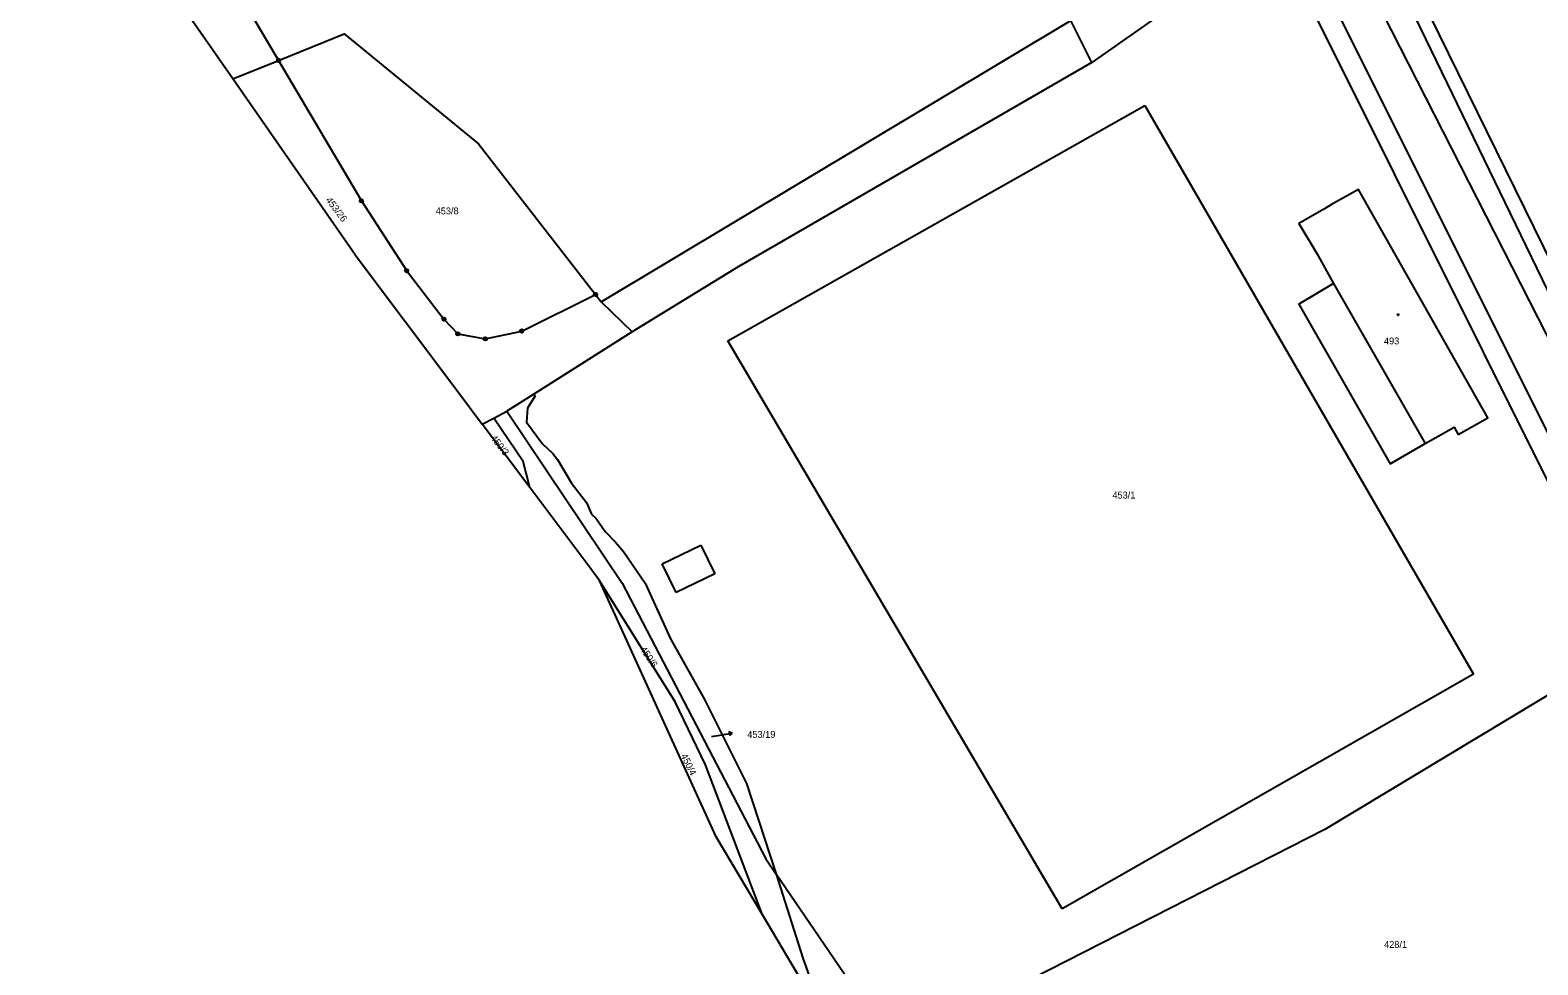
# Model space of a CAD drawing. Extents: x -745926 to -742978, y -968282 to -965689.
# Drawn here: x -745396.2 to -745176.7, y -966734.5 to -966598.4 of the extents above; entities that cross this region are included whole.
import ezdxf

# ---------------------------------------------------------------- set-up
doc = ezdxf.new("R2010")
doc.units = 0
for name, color, linetype in [('Hranice parcel', 7, 'Continuous'), ('Parcelní čísla', 7, 'Continuous'), ('Pop  PČ popisy', 7, 'Continuous'), ('Vnitřní kresba', 7, 'Continuous'), ('Značky bodu BP', 7, 'Continuous'), ('Značky budov', 7, 'Continuous')]:
    doc.layers.add(name, color=color, linetype=linetype)

msp = doc.modelspace()

# ---------------------------------------------------------------- linework, layer by layer
at = {"layer": 'Hranice parcel'}
for p, q in [((-745366.69, -966605.53), (-745396.21, -966563.04)), ((-745373.7, -966579.86), (-745360.03, -966602.83)), ((-745214.98, -966584.42), (-745241.63, -966603.13)), ((-745163.29, -966688.08), (-745214.98, -966584.42)), ((-745366.69, -966605.53), (-745360.03, -966602.83)), ((-745360.03, -966602.83), (-745347.98, -966623.29)), ((-745348.9, -966631.14), (-745366.69, -966605.53)), ((-745324.65, -966642.23), (-745313.9, -966636.9)), ((-745308.55, -966642.36), (-745322.88, -966651.42)), ((-745322.88, -966651.42), (-745326.8, -966653.9)), ((-745322.88, -966651.42), (-745322.68, -966651.68)), ((-745330.38, -966655.8), (-745328.7, -966654.91)), ((-745328.7, -966654.91), (-745326.8, -966653.9)), ((-745323.45, -966665.03), (-745330.38, -966655.8)), ((-745314.56, -966676.87), (-745323.45, -966665.03)), ((-745313.25, -966678.62), (-745314.56, -966676.87)), ((-745296.34, -966715.86), (-745313.25, -966678.62)), ((-745291.9, -966708.1), (-745287.59, -966721.28)), ((-745289.63, -966727.14), (-745296.34, -966715.86)), ((-745287.59, -966721.28), (-745283.72, -966733.52)), ((-745280.38, -966742.7), (-745289.63, -966727.14)), ((-745283.72, -966733.52), (-745280.38, -966742.7))]:
    msp.add_line(p, q, dxfattribs=at)
for points in [[(-745275.18, -966443.55), (-745204.63, -966575.83), (-745153.75, -966680.76)], [(-745241.63, -966603.13), (-745244.68, -966597.01), (-745245.92, -966594.23)], [(-745360.03, -966602.83), (-745350.51, -966598.97), (-745330.94, -966614.97), (-745313.9, -966636.9)], [(-745241.63, -966603.13), (-745293.15, -966632.87), (-745308.55, -966642.36)], [(-745206.46, -966635.3), (-745211.52, -966638.31), (-745198.18, -966661.54), (-745193.13, -966658.6), (-745188.89, -966656.25), (-745188.28, -966657.31), (-745187.86, -966657.07), (-745183.98, -966654.88), (-745202.83, -966621.64), (-745206.75, -966623.81), (-745207.75, -966624.43), (-745211.51, -966626.57), (-745208.93, -966630.87), (-745206.46, -966635.3)], [(-745347.98, -966623.29), (-745341.39, -966633.46), (-745335.97, -966640.49), (-745333.95, -966642.65), (-745329.94, -966643.37), (-745324.65, -966642.23)], [(-745348.9, -966631.14), (-745334.23, -966650.67), (-745330.38, -966655.8)], [(-745313.9, -966636.9), (-745313.06, -966637.98), (-745308.55, -966642.36)], [(-745322.68, -966651.68), (-745323.82, -966653.45), (-745323.96, -966655.51), (-745321.62, -966658.65), (-745320.09, -966660.08), (-745319.41, -966660.95), (-745317.38, -966664.38), (-745315.19, -966667.2), (-745314.48, -966668.91), (-745313.79, -966669.5), (-745312.51, -966671.43), (-745311, -966672.96), (-745309.84, -966674.31), (-745306.67, -966678.92), (-745302.98, -966687.04), (-745298.1, -966695.77), (-745291.9, -966708.1)], [(-745323.45, -966665.03), (-745324.43, -966661.23), (-745328.7, -966654.91)], [(-745326.8, -966653.9), (-745310, -966678.95), (-745289.1, -966719.06), (-745287.59, -966721.28)], [(-745289.63, -966727.14), (-745297.88, -966705.38), (-745302.32, -966696.22), (-745313.25, -966678.62)], [(-745163.29, -966688.08), (-745207.73, -966714.8), (-745250.26, -966736.5)], [(-745250.2, -966780.6), (-745270.8, -966745.89), (-745287.59, -966721.28)]]:
    msp.add_lwpolyline(points, dxfattribs=at)
at = {"layer": 'Pop  PČ popisy'}
for p, q in [((-745297, -966701.28), (-745295.49, -966701.02)), ((-745295.49, -966701.02), (-745294.01, -966700.76)), ((-745294.01, -966700.76), (-745294.55, -966700.6)), ((-745294.01, -966700.76), (-745294.46, -966701.09))]:
    msp.add_line(p, q, dxfattribs=at)
at = {"layer": 'Vnitřní kresba'}
for p, q in [((-745213.03, -966569.01), (-745155.45, -966682.06)), ((-745160.73, -966686.11), (-745212.48, -966582.61)), ((-745152.51, -966677.53), (-745197.01, -966586.93)), ((-745313.06, -966637.98), (-745244.68, -966597.01)), ((-745294.64, -966643.65), (-745233.94, -966609.38)), ((-745233.94, -966609.38), (-745186.07, -966692.19)), ((-745206.46, -966635.3), (-745193.13, -966658.6)), ((-745245.97, -966726.32), (-745294.64, -966643.65)), ((-745304.19, -966676.12), (-745298.55, -966673.41)), ((-745298.55, -966673.41), (-745296.54, -966677.6)), ((-745302.18, -966680.3), (-745304.19, -966676.12)), ((-745296.54, -966677.6), (-745302.18, -966680.3)), ((-745186.07, -966692.19), (-745245.97, -966726.32))]:
    msp.add_line(p, q, dxfattribs=at)
at = {"layer": 'Značky bodu BP'}
for centre, radius in [((-745360.03, -966602.83), 0.25), ((-745360.03, -966602.83), 0.0152), ((-745347.98, -966623.29), 0.25), ((-745347.98, -966623.29), 0.0152), ((-745341.39, -966633.46), 0.25), ((-745341.39, -966633.46), 0.0152), ((-745313.9, -966636.9), 0.25), ((-745313.9, -966636.9), 0.0152), ((-745335.97, -966640.49), 0.25), ((-745335.97, -966640.49), 0.0152), ((-745333.95, -966642.65), 0.25), ((-745324.65, -966642.23), 0.25), ((-745324.65, -966642.23), 0.0152), ((-745333.95, -966642.65), 0.0152), ((-745329.94, -966643.37), 0.25), ((-745329.94, -966643.37), 0.0152)]:
    msp.add_circle(centre, radius, dxfattribs=at)
at = {"layer": 'Značky budov'}
msp.add_circle((-745197.04, -966639.86), 0.0875, dxfattribs=at)

# ---------------------------------------------------------------- texts
at = {"layer": 'Parcelní čísla'}
for s, rotation, p in [('453/26', 307, (-745353.23, -966623.19)), ('450/3', 308, (-745329.25, -966657.84)), ('450/6', 304, (-745307.47, -966688.56)), ('450/4', 296, (-745301.52, -966704.04))]:
    msp.add_text(s, height=1, rotation=rotation, dxfattribs=at).set_placement(p)
for s, p in [('453/8', (-745337.17, -966625.25)), ('493', (-745199.11, -966644.18)), ('453/1', (-745238.65, -966666.62)), ('453/19', (-745291.8, -966701.45)), ('428/1', (-745199.09, -966732.03))]:
    msp.add_text(s, height=1, dxfattribs=at).set_placement(p)

doc.saveas('drawing.dxf')
